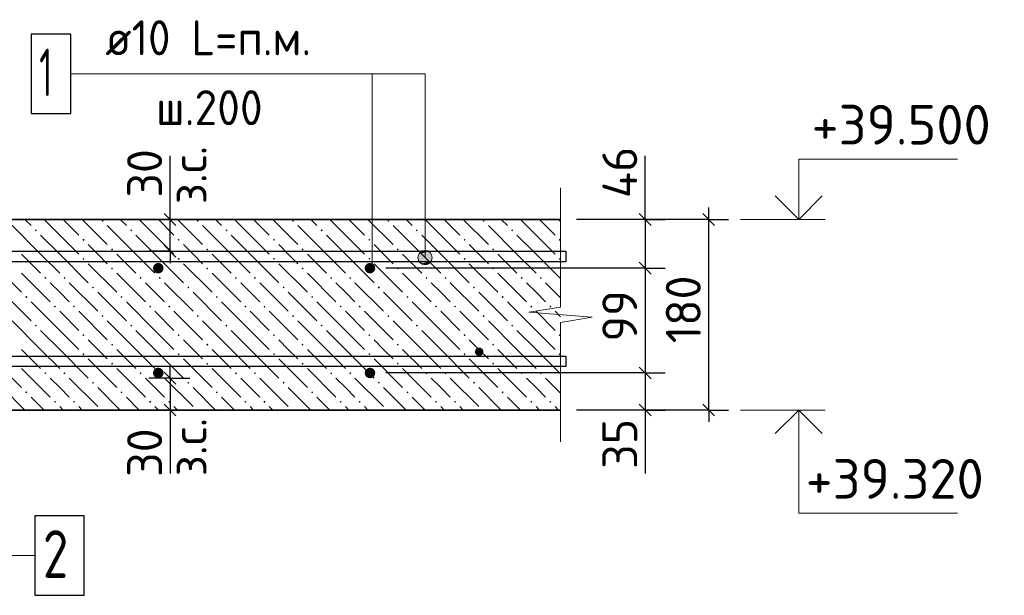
# Model space of a CAD drawing. Header units: millimetres. Extents: x 40580 to 1930067, y -240640 to 81020.
# Tile 465 of 656: x 1153922 to 1160123, y -232849 to -229225. Entities that reach past the tile are written whole.
import ezdxf

# ---------------------------------------------------------------- set-up
doc = ezdxf.new("R2010")
doc.units = ezdxf.units.MM
for name, color, linetype, lineweight in [('Standard', 7, 'Continuous', 25), ('ЖБ Перекрытие верхний уровень', 7, 'Continuous', 35), ('Позиционная метка номер позиции', 7, 'Continuous', 13), ('Примечания', 7, 'Continuous', 13), ('Фиксатор', 7, 'Continuous', 25), ('Фоновоя арматура Х1', 52, 'Continuous', 25)]:
    doc.layers.add(name, color=color, linetype=linetype, lineweight=lineweight)
doc.layers.add('Размерная выноска', color=7, linetype='Continuous')
doc.styles.add('GOST 2.304', font='isocpeur.ttf', dxfattribs={"width": 0.8})
doc.styles.add('ISOCPEUR', font='isocpeur.ttf')

msp = doc.modelspace()

# ---------------------------------------------------------------- hatches: boundary and pattern name
at = {"layer": 'ЖБ Перекрытие верхний уровень', "linetype": 'Continuous', "lineweight": -3, "transparency": 33554687}
for points in [[(1154437.4, -230491), (1154443.9, -230484.5), (1154450.4, -230491), (1154443.9, -230497.5)], [(1155037.4, -230491), (1155043.9, -230484.5), (1155050.4, -230491), (1155043.9, -230497.5)], [(1155637.4, -230491), (1155643.9, -230484.5), (1155650.4, -230491), (1155643.9, -230497.5)], [(1156237.4, -230491), (1156243.9, -230484.5), (1156250.4, -230491), (1156243.9, -230497.5)], [(1156837.4, -230491), (1156843.9, -230484.5), (1156850.4, -230491), (1156843.9, -230497.5)], [(1154017.4, -230551), (1154023.9, -230544.5), (1154030.4, -230551), (1154023.9, -230557.5)], [(1154617.4, -230551), (1154623.9, -230544.5), (1154630.4, -230551), (1154623.9, -230557.5)], [(1155217.4, -230551), (1155223.9, -230544.5), (1155230.4, -230551), (1155223.9, -230557.5)], [(1155817.4, -230551), (1155823.9, -230544.5), (1155830.4, -230551), (1155823.9, -230557.5)], [(1156417.4, -230551), (1156423.9, -230544.5), (1156430.4, -230551), (1156423.9, -230557.5)], [(1157017.4, -230551), (1157023.9, -230544.5), (1157030.4, -230551), (1157023.9, -230557.5)], [(1154317.4, -230611), (1154323.9, -230604.5), (1154330.4, -230611), (1154323.9, -230617.5)], [(1154917.4, -230611), (1154923.9, -230604.5), (1154930.4, -230611), (1154923.9, -230617.5)], [(1155517.4, -230611), (1155523.9, -230604.5), (1155530.4, -230611), (1155523.9, -230617.5)], [(1156117.4, -230611), (1156123.9, -230604.5), (1156130.4, -230611), (1156123.9, -230617.5)], [(1156717.4, -230611), (1156723.9, -230604.5), (1156730.4, -230611), (1156723.9, -230617.5)], [(1157317.4, -230611), (1157323.9, -230604.5), (1157328.2, -230608.9), (1157328.2, -230613.1), (1157323.9, -230617.5)], [(1154497.4, -230671), (1154503.9, -230664.5), (1154510.4, -230671), (1154503.9, -230677.5)], [(1155097.4, -230671), (1155103.9, -230664.5), (1155110.4, -230671), (1155103.9, -230677.5)], [(1155697.4, -230671), (1155703.9, -230664.5), (1155710.4, -230671), (1155703.9, -230677.5)], [(1156297.4, -230671), (1156303.9, -230664.5), (1156310.4, -230671), (1156303.9, -230677.5)], [(1156897.4, -230671), (1156903.9, -230664.5), (1156910.4, -230671), (1156903.9, -230677.5)], [(1154317.4, -230731), (1154323.9, -230724.5), (1154330.4, -230731), (1154323.9, -230737.5)], [(1154917.4, -230731), (1154923.9, -230724.5), (1154930.4, -230731), (1154923.9, -230737.5)], [(1155517.4, -230731), (1155523.9, -230724.5), (1155530.4, -230731), (1155523.9, -230737.5)], [(1156117.4, -230731), (1156123.9, -230724.5), (1156130.4, -230731), (1156123.9, -230737.5)], [(1156717.4, -230731), (1156723.9, -230724.5), (1156730.4, -230731), (1156723.9, -230737.5)], [(1157317.4, -230731), (1157323.9, -230724.5), (1157328.2, -230728.9), (1157328.2, -230733.1), (1157323.9, -230737.5)], [(1154497.4, -230791), (1154503.9, -230784.5), (1154510.4, -230791), (1154503.9, -230797.5)], [(1155097.4, -230791), (1155103.9, -230784.5), (1155110.4, -230791), (1155103.9, -230797.5)], [(1155697.4, -230791), (1155703.9, -230784.5), (1155710.4, -230791), (1155703.9, -230797.5)], [(1156297.4, -230791), (1156303.9, -230784.5), (1156310.4, -230791), (1156303.9, -230797.5)], [(1156897.4, -230791), (1156903.9, -230784.5), (1156910.4, -230791), (1156903.9, -230797.5)], [(1154077.4, -230851), (1154083.9, -230844.5), (1154090.4, -230851), (1154083.9, -230857.5)], [(1154197.4, -230851), (1154203.9, -230844.5), (1154210.4, -230851), (1154203.9, -230857.5)], [(1154677.4, -230851), (1154683.9, -230844.5), (1154690.4, -230851), (1154683.9, -230857.5)], [(1154797.4, -230851), (1154803.9, -230844.5), (1154810.4, -230851), (1154803.9, -230857.5)], [(1155277.4, -230851), (1155283.9, -230844.5), (1155290.4, -230851), (1155283.9, -230857.5)], [(1155397.4, -230851), (1155403.9, -230844.5), (1155410.4, -230851), (1155403.9, -230857.5)], [(1155877.4, -230851), (1155883.9, -230844.5), (1155890.4, -230851), (1155883.9, -230857.5)], [(1155997.4, -230851), (1156003.9, -230844.5), (1156010.4, -230851), (1156003.9, -230857.5)], [(1156477.4, -230851), (1156483.9, -230844.5), (1156490.4, -230851), (1156483.9, -230857.5)], [(1156597.4, -230851), (1156603.9, -230844.5), (1156610.4, -230851), (1156603.9, -230857.5)], [(1157077.4, -230851), (1157083.9, -230844.5), (1157090.4, -230851), (1157083.9, -230857.5)], [(1157197.4, -230851), (1157203.9, -230844.5), (1157210.4, -230851), (1157203.9, -230857.5)], [(1154377.4, -230911), (1154383.9, -230904.5), (1154390.4, -230911), (1154383.9, -230917.5)], [(1154977.4, -230911), (1154983.9, -230904.5), (1154990.4, -230911), (1154983.9, -230917.5)], [(1155577.4, -230911), (1155583.9, -230904.5), (1155590.4, -230911), (1155583.9, -230917.5)], [(1156177.4, -230911), (1156183.9, -230904.5), (1156190.4, -230911), (1156183.9, -230917.5)], [(1156777.4, -230911), (1156783.9, -230904.5), (1156790.4, -230911), (1156783.9, -230917.5)], [(1153957.4, -230971), (1153963.9, -230964.5), (1153970.4, -230971), (1153963.9, -230977.5)], [(1154557.4, -230971), (1154563.9, -230964.5), (1154570.4, -230971), (1154563.9, -230977.5)], [(1155157.4, -230971), (1155163.9, -230964.5), (1155170.4, -230971), (1155163.9, -230977.5)], [(1155757.4, -230971), (1155763.9, -230964.5), (1155770.4, -230971), (1155763.9, -230977.5)], [(1156357.4, -230971), (1156363.9, -230964.5), (1156370.4, -230971), (1156363.9, -230977.5)], [(1156957.4, -230971), (1156963.9, -230964.5), (1156970.4, -230971), (1156963.9, -230977.5)], [(1154137.4, -231031), (1154143.9, -231024.5), (1154150.4, -231031), (1154143.9, -231037.5)], [(1154257.4, -231031), (1154263.9, -231024.5), (1154270.4, -231031), (1154263.9, -231037.5)], [(1154737.4, -231031), (1154743.9, -231024.5), (1154750.4, -231031), (1154743.9, -231037.5)], [(1154857.4, -231031), (1154863.9, -231024.5), (1154870.4, -231031), (1154863.9, -231037.5)], [(1155337.4, -231031), (1155343.9, -231024.5), (1155350.4, -231031), (1155343.9, -231037.5)], [(1155457.4, -231031), (1155463.9, -231024.5), (1155470.4, -231031), (1155463.9, -231037.5)], [(1155937.4, -231031), (1155943.9, -231024.5), (1155950.4, -231031), (1155943.9, -231037.5)], [(1156057.4, -231031), (1156063.9, -231024.5), (1156070.4, -231031), (1156063.9, -231037.5)], [(1156537.4, -231031), (1156543.9, -231024.5), (1156550.4, -231031), (1156543.9, -231037.5)], [(1156657.4, -231031), (1156663.9, -231024.5), (1156670.4, -231031), (1156663.9, -231037.5)], [(1157137.4, -231031), (1157143.9, -231024.5), (1157150.4, -231031), (1157143.9, -231037.5)], [(1157257.4, -231031), (1157263.9, -231024.5), (1157270.4, -231031), (1157263.9, -231037.5)], [(1154437.4, -231091), (1154443.9, -231084.5), (1154450.4, -231091), (1154443.9, -231097.5)], [(1155037.4, -231091), (1155043.9, -231084.5), (1155050.4, -231091), (1155043.9, -231097.5)], [(1155637.4, -231091), (1155643.9, -231084.5), (1155650.4, -231091), (1155643.9, -231097.5)], [(1156237.4, -231091), (1156243.9, -231084.5), (1156250.4, -231091), (1156243.9, -231097.5)], [(1156837.4, -231091), (1156843.9, -231084.5), (1156850.4, -231091), (1156843.9, -231097.5)], [(1154017.4, -231151), (1154023.9, -231144.5), (1154030.4, -231151), (1154023.9, -231157.5)], [(1154617.4, -231151), (1154623.9, -231144.5), (1154630.4, -231151), (1154623.9, -231157.5)], [(1155217.4, -231151), (1155223.9, -231144.5), (1155230.4, -231151), (1155223.9, -231157.5)], [(1155817.4, -231151), (1155823.9, -231144.5), (1155830.4, -231151), (1155823.9, -231157.5)], [(1156417.4, -231151), (1156423.9, -231144.5), (1156430.4, -231151), (1156423.9, -231157.5)], [(1157017.4, -231151), (1157023.9, -231144.5), (1157030.4, -231151), (1157023.9, -231157.5)], [(1154317.4, -231211), (1154323.9, -231204.5), (1154330.4, -231211), (1154323.9, -231217.5)], [(1154917.4, -231211), (1154923.9, -231204.5), (1154930.4, -231211), (1154923.9, -231217.5)], [(1155517.4, -231211), (1155523.9, -231204.5), (1155530.4, -231211), (1155523.9, -231217.5)], [(1156117.4, -231211), (1156123.9, -231204.5), (1156130.4, -231211), (1156123.9, -231217.5)], [(1156717.4, -231211), (1156723.9, -231204.5), (1156730.4, -231211), (1156723.9, -231217.5)], [(1157317.4, -231211), (1157323.9, -231204.5), (1157328.2, -231208.9), (1157328.2, -231213.1), (1157323.9, -231217.5)], [(1154497.4, -231271), (1154503.9, -231264.5), (1154510.4, -231271), (1154503.9, -231277.5)], [(1155097.4, -231271), (1155103.9, -231264.5), (1155110.4, -231271), (1155103.9, -231277.5)], [(1155697.4, -231271), (1155703.9, -231264.5), (1155710.4, -231271), (1155703.9, -231277.5)], [(1156297.4, -231271), (1156303.9, -231264.5), (1156310.4, -231271), (1156303.9, -231277.5)], [(1156897.4, -231271), (1156903.9, -231264.5), (1156910.4, -231271), (1156903.9, -231277.5)], [(1154317.4, -231331), (1154323.9, -231324.5), (1154330.4, -231331), (1154323.9, -231337.5)], [(1154917.4, -231331), (1154923.9, -231324.5), (1154930.4, -231331), (1154923.9, -231337.5)], [(1155517.4, -231331), (1155523.9, -231324.5), (1155530.4, -231331), (1155523.9, -231337.5)], [(1156117.4, -231331), (1156123.9, -231324.5), (1156130.4, -231331), (1156123.9, -231337.5)], [(1156717.4, -231331), (1156723.9, -231324.5), (1156730.4, -231331), (1156723.9, -231337.5)], [(1157317.4, -231331), (1157323.9, -231324.5), (1157328.2, -231328.9), (1157328.2, -231333.1), (1157323.9, -231337.5)], [(1154497.4, -231391), (1154503.9, -231384.5), (1154510.4, -231391), (1154503.9, -231397.5)], [(1155097.4, -231391), (1155103.9, -231384.5), (1155110.4, -231391), (1155103.9, -231397.5)], [(1155697.4, -231391), (1155703.9, -231384.5), (1155710.4, -231391), (1155703.9, -231397.5)], [(1156297.4, -231391), (1156303.9, -231384.5), (1156310.4, -231391), (1156303.9, -231397.5)], [(1156897.4, -231391), (1156903.9, -231384.5), (1156910.4, -231391), (1156903.9, -231397.5)], [(1154077.4, -231451), (1154083.9, -231444.5), (1154090.4, -231451), (1154083.9, -231457.5)], [(1154197.4, -231451), (1154203.9, -231444.5), (1154210.4, -231451), (1154203.9, -231457.5)], [(1154677.4, -231451), (1154683.9, -231444.5), (1154690.4, -231451), (1154683.9, -231457.5)], [(1154797.4, -231451), (1154803.9, -231444.5), (1154810.4, -231451), (1154803.9, -231457.5)], [(1155277.4, -231451), (1155283.9, -231444.5), (1155290.4, -231451), (1155283.9, -231457.5)], [(1155397.4, -231451), (1155403.9, -231444.5), (1155410.4, -231451), (1155403.9, -231457.5)], [(1155877.4, -231451), (1155883.9, -231444.5), (1155890.4, -231451), (1155883.9, -231457.5)], [(1155997.4, -231451), (1156003.9, -231444.5), (1156010.4, -231451), (1156003.9, -231457.5)], [(1156477.4, -231451), (1156483.9, -231444.5), (1156490.4, -231451), (1156483.9, -231457.5)], [(1156597.4, -231451), (1156603.9, -231444.5), (1156610.4, -231451), (1156603.9, -231457.5)], [(1157077.4, -231451), (1157083.9, -231444.5), (1157090.4, -231451), (1157083.9, -231457.5)], [(1157197.4, -231451), (1157203.9, -231444.5), (1157210.4, -231451), (1157203.9, -231457.5)], [(1154377.4, -231511), (1154383.9, -231504.5), (1154390.4, -231511), (1154383.9, -231517.5)], [(1154977.4, -231511), (1154983.9, -231504.5), (1154990.4, -231511), (1154983.9, -231517.5)], [(1155577.4, -231511), (1155583.9, -231504.5), (1155590.4, -231511), (1155583.9, -231517.5)], [(1156177.4, -231511), (1156183.9, -231504.5), (1156190.4, -231511), (1156183.9, -231517.5)], [(1156777.4, -231511), (1156783.9, -231504.5), (1156790.4, -231511), (1156783.9, -231517.5)], [(1153957.4, -231571), (1153963.9, -231564.5), (1153970.4, -231571), (1153963.9, -231577.5)], [(1154557.4, -231571), (1154563.9, -231564.5), (1154570.4, -231571), (1154563.9, -231577.5)], [(1155157.4, -231571), (1155163.9, -231564.5), (1155170.4, -231571), (1155163.9, -231577.5)], [(1155757.4, -231571), (1155763.9, -231564.5), (1155770.4, -231571), (1155763.9, -231577.5)], [(1156357.4, -231571), (1156363.9, -231564.5), (1156370.4, -231571), (1156363.9, -231577.5)], [(1156957.4, -231571), (1156963.9, -231564.5), (1156970.4, -231571), (1156963.9, -231577.5)], [(1154137.4, -231631), (1154143.9, -231624.5), (1154150.4, -231631), (1154143.9, -231637.5)], [(1154257.4, -231631), (1154263.9, -231624.5), (1154270.4, -231631), (1154263.9, -231637.5)], [(1154737.4, -231631), (1154743.9, -231624.5), (1154750.4, -231631), (1154743.9, -231637.5)], [(1154857.4, -231631), (1154863.9, -231624.5), (1154870.4, -231631), (1154863.9, -231637.5)], [(1155337.4, -231631), (1155343.9, -231624.5), (1155350.4, -231631), (1155343.9, -231637.5)], [(1155457.4, -231631), (1155463.9, -231624.5), (1155470.4, -231631), (1155463.9, -231637.5)], [(1155937.4, -231631), (1155943.9, -231624.5), (1155950.4, -231631), (1155943.9, -231637.5)], [(1156057.4, -231631), (1156063.9, -231624.5), (1156070.4, -231631), (1156063.9, -231637.5)], [(1156537.4, -231631), (1156543.9, -231624.5), (1156550.4, -231631), (1156543.9, -231637.5)], [(1156657.4, -231631), (1156663.9, -231624.5), (1156670.4, -231631), (1156663.9, -231637.5)], [(1157137.4, -231631), (1157143.9, -231624.5), (1157150.4, -231631), (1157143.9, -231637.5)], [(1157257.4, -231631), (1157263.9, -231624.5), (1157270.4, -231631), (1157263.9, -231637.5)]]:
    msp.add_hatch(color=7, dxfattribs=at).paths.add_polyline_path(points, flags=16)
at = {"layer": 'Позиционная метка номер позиции', "linetype": 'Continuous', "lineweight": 13, "transparency": 33554687}
for points in [[(1156436.2, -230700.1), (1156513.6, -230700.1), (1156497.4, -230683.9)], [(1156436.2, -230700.1), (1156497.4, -230683.9), (1156452.4, -230683.9)], [(1156452.4, -230683.9), (1156497.4, -230683.9), (1156474.9, -230677.6)], [(1156429.9, -230722.6), (1156519.9, -230722.6), (1156513.6, -230700.1)], [(1156429.9, -230722.6), (1156513.6, -230700.1), (1156436.2, -230700.1)], [(1156436.2, -230745.1), (1156519.9, -230722.6), (1156429.9, -230722.6)], [(1156436.2, -230745.1), (1156513.6, -230745.1), (1156519.9, -230722.6)], [(1156452.4, -230761.3), (1156513.6, -230745.1), (1156436.2, -230745.1)], [(1156452.4, -230761.3), (1156497.4, -230761.3), (1156513.6, -230745.1)], [(1156497.4, -230761.3), (1156452.4, -230761.3), (1156474.9, -230767.6)]]:
    msp.add_hatch(color=7, dxfattribs=at).paths.add_polyline_path(points)
at = {"layer": 'Фиксатор', "linetype": 'Continuous', "lineweight": 13, "transparency": 33554687}
msp.add_hatch(color=7, dxfattribs=at).paths.add_polyline_path([(1156842.6, -231315.9), (1156840.6, -231305.7), (1156834.8, -231297.1), (1156826.2, -231291.3), (1156816, -231289.3), (1156805.8, -231291.3), (1156797.1, -231297.1), (1156791.3, -231305.7), (1156789.3, -231315.9), (1156791.3, -231326.1), (1156797.1, -231334.8), (1156805.8, -231340.6), (1156816, -231342.6), (1156826.2, -231340.6), (1156834.8, -231334.8), (1156840.6, -231326.1)])
at = {"layer": 'Фоновоя арматура Х1', "linetype": 'Continuous', "lineweight": -3, "transparency": 33554687}
for points in [[(1154828.2, -230789.3), (1154825.7, -230776.5), (1154818.5, -230765.7), (1154807.7, -230758.5), (1154794.9, -230755.9), (1154782.1, -230758.5), (1154771.3, -230765.7), (1154764.1, -230776.5), (1154761.6, -230789.3), (1154764.1, -230802), (1154771.3, -230812.8), (1154782.1, -230820.1), (1154794.9, -230822.6), (1154807.7, -230820.1), (1154818.5, -230812.8), (1154825.7, -230802)], [(1156161.6, -230789.3), (1156159, -230776.5), (1156151.8, -230765.7), (1156141, -230758.5), (1156128.2, -230755.9), (1156115.5, -230758.5), (1156104.7, -230765.7), (1156097.4, -230776.5), (1156094.9, -230789.3), (1156097.4, -230802), (1156104.7, -230812.8), (1156115.5, -230820.1), (1156128.2, -230822.6), (1156141, -230820.1), (1156151.8, -230812.8), (1156159, -230802)], [(1154828.2, -231449.3), (1154825.7, -231436.5), (1154818.5, -231425.7), (1154807.7, -231418.5), (1154794.9, -231415.9), (1154782.1, -231418.5), (1154771.3, -231425.7), (1154764.1, -231436.5), (1154761.6, -231449.3), (1154764.1, -231462), (1154771.3, -231472.8), (1154782.1, -231480.1), (1154794.9, -231482.6), (1154807.7, -231480.1), (1154818.5, -231472.8), (1154825.7, -231462)], [(1156161.6, -231449.3), (1156159, -231436.5), (1156151.8, -231425.7), (1156141, -231418.5), (1156128.2, -231415.9), (1156115.5, -231418.5), (1156104.7, -231425.7), (1156097.4, -231436.5), (1156094.9, -231449.3), (1156097.4, -231462), (1156104.7, -231472.8), (1156115.5, -231480.1), (1156128.2, -231482.6), (1156141, -231480.1), (1156151.8, -231472.8), (1156159, -231462)]]:
    msp.add_hatch(color=7, dxfattribs=at).paths.add_polyline_path(points)

# ---------------------------------------------------------------- linework, layer by layer
at = {"color": 7, "linetype": 'Continuous', "lineweight": 25, "transparency": 33554687}
msp.add_lwpolyline([(1154018.2, -232849.3), (1154328.2, -232849.3), (1154328.2, -232349.3), (1154018.2, -232349.3), (1154018.2, -232849.3)], dxfattribs=at)
msp.add_lwpolyline([(1154018.2, -232849.3), (1154328.2, -232849.3), (1154328.2, -232349.3), (1154018.2, -232349.3), (1154018.2, -232849.3)], dxfattribs=at)
at = {"layer": 'Standard', "color": 7, "linetype": 'Continuous', "lineweight": -3, "transparency": 33554687}
for p, q in [((1154868.9, -230482.6), (1154868.9, -230407.6)), ((1157861.6, -230482.6), (1157861.6, -230407.6)), ((1158261.6, -230482.6), (1158261.6, -230407.6)), ((1154868.9, -230682.6), (1154868.9, -230482.6)), ((1157861.6, -230482.6), (1157861.6, -230789.3)), ((1154868.9, -230682.6), (1154868.9, -230757.6)), ((1157861.6, -230789.3), (1157861.6, -231449.3)), ((1154868.9, -231482.6), (1154868.9, -231407.6)), ((1154868.9, -231482.6), (1154868.9, -231682.6)), ((1157861.6, -231449.3), (1157861.6, -231682.6)), ((1154868.9, -231682.6), (1154868.9, -231757.6)), ((1157861.6, -231682.6), (1157861.6, -231757.6)), ((1158261.6, -231682.6), (1158261.6, -231757.6))]:
    msp.add_line(p, q, dxfattribs=at)
at = {"layer": 'Standard', "color": 251, "linetype": 'Continuous', "lineweight": -3, "true_color": 0x656565, "transparency": 33554687}
for p, q in [((1154868.9, -230482.6), (1154743.9, -230482.6)), ((1154868.9, -230482.6), (1154993.9, -230482.6)), ((1154868.9, -230482.6), (1155168.9, -230482.6)), ((1158261.6, -230482.6), (1157428.2, -230482.6)), ((1157861.6, -230482.6), (1157736.6, -230482.6)), ((1157861.6, -230482.6), (1157986.6, -230482.6)), ((1158261.6, -230482.6), (1158136.6, -230482.6)), ((1158261.6, -230482.6), (1158386.6, -230482.6)), ((1154868.9, -230682.6), (1154735.6, -230682.6)), ((1154868.9, -230682.6), (1154743.9, -230682.6)), ((1154868.9, -230682.6), (1154993.9, -230682.6)), ((1157861.6, -230789.3), (1157736.6, -230789.3)), ((1157861.6, -230789.3), (1157986.6, -230789.3)), ((1154868.9, -231482.6), (1154735.6, -231482.6)), ((1154868.9, -231482.6), (1154743.9, -231482.6)), ((1154868.9, -231482.6), (1154993.9, -231482.6)), ((1157861.6, -231449.3), (1157736.6, -231449.3)), ((1157861.6, -231449.3), (1157986.6, -231449.3)), ((1154868.9, -231682.6), (1154743.9, -231682.6)), ((1154868.9, -231682.6), (1154993.9, -231682.6)), ((1154868.9, -231682.6), (1155168.9, -231682.6)), ((1158261.6, -231682.6), (1157428.2, -231682.6)), ((1157861.6, -231682.6), (1157736.6, -231682.6)), ((1157861.6, -231682.6), (1157986.6, -231682.6)), ((1158261.6, -231682.6), (1158136.6, -231682.6)), ((1158261.6, -231682.6), (1158386.6, -231682.6))]:
    msp.add_line(p, q, dxfattribs=at)
at = {"layer": 'Standard', "color": 7, "linetype": 'Continuous', "lineweight": 25, "transparency": 33554687}
for p, q in [((1154906.4, -230520.1), (1154831.4, -230445.1)), ((1157824.1, -230445.1), (1157899.1, -230520.1)), ((1158299.1, -230520.1), (1158224.1, -230445.1)), ((1154906.4, -230720.1), (1154831.4, -230645.1)), ((1157824.1, -230751.8), (1157899.1, -230826.8)), ((1157824.1, -231411.8), (1157899.1, -231486.8)), ((1154831.4, -231445.1), (1154906.4, -231520.1)), ((1154831.4, -231645.1), (1154906.4, -231720.1)), ((1157824.1, -231645.1), (1157899.1, -231720.1)), ((1158299.1, -231720.1), (1158224.1, -231645.1))]:
    msp.add_line(p, q, dxfattribs=at)
at = {"layer": 'Standard', "color": 7, "linetype": 'Continuous', "lineweight": 13, "transparency": 33554687}
for p, q in [((1158461.6, -230482.6), (1158994.9, -230482.6)), ((1158461.6, -231682.6), (1158994.9, -231682.6))]:
    msp.add_line(p, q, dxfattribs=at)
for points in [[(1158828.2, -230482.6), (1158828.2, -230102.6), (1159828.2, -230102.6)], [(1158828.2, -231682.6), (1158828.2, -232332.6), (1159828.2, -232332.6)]]:
    msp.add_lwpolyline(points, dxfattribs=at)
at = {"layer": 'Standard', "color": 7, "linetype": 'Continuous', "lineweight": -3, "transparency": 33554687}
for points in [[(1158679.7, -230334.1), (1158828.2, -230482.6), (1158976.7, -230334.1)], [(1158261.6, -231682.6), (1158261.6, -231339.8), (1158261.6, -231339.8), (1158261.6, -230482.6)], [(1158679.7, -231831.1), (1158828.2, -231682.6), (1158976.7, -231831.1)]]:
    msp.add_lwpolyline(points, dxfattribs=at)
at = {"layer": 'Standard', "color": 251, "linetype": 'Continuous', "lineweight": -3, "true_color": 0x656565, "transparency": 33554687}
for points in [[(1157861.6, -230482.6), (1157844.6, -230482.6), (1157844.6, -230482.6), (1157844.6, -230482.6), (1157844.6, -230482.6), (1157428.2, -230482.6)], [(1157861.6, -230789.3), (1157844.6, -230789.3), (1157844.6, -230789.3), (1157844.6, -230789.3), (1157844.6, -230789.3), (1156228.2, -230789.3)], [(1157861.6, -231449.3), (1157844.6, -231449.3), (1157844.6, -231449.3), (1156228.2, -231449.3)], [(1157861.6, -231682.6), (1157844.6, -231682.6), (1157844.6, -231682.6), (1157428.2, -231682.6)]]:
    msp.add_lwpolyline(points, dxfattribs=at)
at = {"layer": 'ЖБ Перекрытие верхний уровень', "transparency": 33554687}
for p, q in [((1157328.2, -230482.6), (1149994.9, -230482.6)), ((1151328.2, -231682.6), (1157328.2, -231682.6))]:
    msp.add_line(p, q, dxfattribs=at)
at = {"layer": 'ЖБ Перекрытие верхний уровень', "color": 9, "linetype": 'Continuous', "lineweight": -3, "true_color": 0xc7c7c7, "transparency": 33554687}
for p, q in [((1153955.4, -230482.6), (1153993.9, -230521)), ((1154173.9, -230581), (1154075.4, -230482.6)), ((1154195.4, -230482.6), (1154293.9, -230581)), ((1154315.4, -230482.6), (1154473.9, -230641)), ((1154555.4, -230482.6), (1154593.9, -230521)), ((1154773.9, -230581), (1154675.4, -230482.6)), ((1154795.4, -230482.6), (1154893.9, -230581)), ((1154915.4, -230482.6), (1155073.9, -230641)), ((1155155.4, -230482.6), (1155193.9, -230521)), ((1155373.9, -230581), (1155275.4, -230482.6)), ((1155395.4, -230482.6), (1155493.9, -230581)), ((1155515.4, -230482.6), (1155673.9, -230641)), ((1155755.4, -230482.6), (1155793.9, -230521)), ((1155973.9, -230581), (1155875.4, -230482.6)), ((1155995.4, -230482.6), (1156093.9, -230581)), ((1156115.4, -230482.6), (1156273.9, -230641)), ((1156355.4, -230482.6), (1156393.9, -230521)), ((1156573.9, -230581), (1156475.4, -230482.6)), ((1156595.4, -230482.6), (1156693.9, -230581)), ((1156715.4, -230482.6), (1156873.9, -230641)), ((1156955.4, -230482.6), (1156993.9, -230521)), ((1157173.9, -230581), (1157075.4, -230482.6)), ((1157195.4, -230482.6), (1157293.9, -230581)), ((1157315.4, -230482.6), (1157328.2, -230495.4)), ((1154053.9, -230701), (1153873.9, -230521)), ((1154653.9, -230701), (1154473.9, -230521)), ((1155253.9, -230701), (1155073.9, -230521)), ((1155853.9, -230701), (1155673.9, -230521)), ((1156453.9, -230701), (1156273.9, -230521)), ((1157053.9, -230701), (1156873.9, -230521)), ((1154053.9, -230581), (1154173.9, -230701)), ((1154173.9, -230581), (1154293.9, -230701)), ((1154653.9, -230581), (1154773.9, -230701)), ((1154773.9, -230581), (1154893.9, -230701)), ((1155253.9, -230581), (1155373.9, -230701)), ((1155373.9, -230581), (1155493.9, -230701)), ((1155853.9, -230581), (1155973.9, -230701)), ((1155973.9, -230581), (1156093.9, -230701)), ((1156453.9, -230581), (1156573.9, -230701)), ((1156573.9, -230581), (1156693.9, -230701)), ((1157053.9, -230581), (1157173.9, -230701)), ((1157173.9, -230581), (1157293.9, -230701)), ((1154413.9, -230701), (1154353.9, -230641)), ((1155013.9, -230701), (1154953.9, -230641)), ((1155613.9, -230701), (1155553.9, -230641)), ((1156213.9, -230701), (1156153.9, -230641)), ((1156813.9, -230701), (1156753.9, -230641)), ((1153933.9, -230701), (1154053.9, -230821)), ((1154053.9, -230701), (1154173.9, -230821)), ((1154173.9, -230701), (1154353.9, -230881)), ((1154473.9, -230761), (1154413.9, -230701)), ((1154533.9, -230701), (1154653.9, -230821)), ((1154653.9, -230701), (1154773.9, -230821)), ((1154773.9, -230701), (1154953.9, -230881)), ((1155073.9, -230761), (1155013.9, -230701)), ((1155133.9, -230701), (1155253.9, -230821)), ((1155253.9, -230701), (1155373.9, -230821)), ((1155373.9, -230701), (1155553.9, -230881)), ((1155673.9, -230761), (1155613.9, -230701)), ((1155733.9, -230701), (1155853.9, -230821)), ((1155853.9, -230701), (1155973.9, -230821)), ((1155973.9, -230701), (1156153.9, -230881)), ((1156273.9, -230761), (1156213.9, -230701)), ((1156333.9, -230701), (1156453.9, -230821)), ((1156453.9, -230701), (1156573.9, -230821)), ((1156573.9, -230701), (1156753.9, -230881)), ((1156873.9, -230761), (1156813.9, -230701)), ((1156933.9, -230701), (1157053.9, -230821)), ((1157053.9, -230701), (1157173.9, -230821)), ((1157173.9, -230701), (1157328.2, -230855.4)), ((1153753.9, -230761), (1153933.9, -230941)), ((1154353.9, -230761), (1154533.9, -230941)), ((1154953.9, -230761), (1155133.9, -230941)), ((1155553.9, -230761), (1155733.9, -230941)), ((1156153.9, -230761), (1156333.9, -230941)), ((1156753.9, -230761), (1156933.9, -230941)), ((1153933.9, -230821), (1154113.9, -231001)), ((1154533.9, -230821), (1154713.9, -231001)), ((1155133.9, -230821), (1155313.9, -231001)), ((1155733.9, -230821), (1155913.9, -231001)), ((1156333.9, -230821), (1156513.9, -231001)), ((1156933.9, -230821), (1157113.9, -231001)), ((1154173.9, -230941), (1154113.9, -230881)), ((1154233.9, -230881), (1154413.9, -231061)), ((1154773.9, -230941), (1154713.9, -230881)), ((1154833.9, -230881), (1155013.9, -231061)), ((1155373.9, -230941), (1155313.9, -230881)), ((1155433.9, -230881), (1155613.9, -231061)), ((1155973.9, -230941), (1155913.9, -230881)), ((1156033.9, -230881), (1156213.9, -231061)), ((1156573.9, -230941), (1156513.9, -230881)), ((1156633.9, -230881), (1156813.9, -231061)), ((1157173.9, -230941), (1157113.9, -230881)), ((1157233.9, -230881), (1157328.2, -230975.4)), ((1153813.9, -230941), (1153993.9, -231121)), ((1154233.9, -231001), (1154173.9, -230941)), ((1154413.9, -230941), (1154593.9, -231121)), ((1154833.9, -231001), (1154773.9, -230941)), ((1155013.9, -230941), (1155193.9, -231121)), ((1155433.9, -231001), (1155373.9, -230941)), ((1155613.9, -230941), (1155793.9, -231121)), ((1156033.9, -231001), (1155973.9, -230941)), ((1156213.9, -230941), (1156393.9, -231121)), ((1156633.9, -231001), (1156573.9, -230941)), ((1156813.9, -230941), (1156993.9, -231121)), ((1157233.9, -231001), (1157173.9, -230941)), ((1154173.9, -231181), (1153993.9, -231001)), ((1154773.9, -231181), (1154593.9, -231001)), ((1155373.9, -231181), (1155193.9, -231001)), ((1155973.9, -231181), (1155793.9, -231001)), ((1156573.9, -231181), (1156393.9, -231001)), ((1157173.9, -231181), (1156993.9, -231001)), ((1154173.9, -231061), (1154293.9, -231181)), ((1154293.9, -231061), (1154473.9, -231241)), ((1154773.9, -231061), (1154893.9, -231181)), ((1154893.9, -231061), (1155073.9, -231241)), ((1155373.9, -231061), (1155493.9, -231181)), ((1155493.9, -231061), (1155673.9, -231241)), ((1155973.9, -231061), (1156093.9, -231181)), ((1156093.9, -231061), (1156273.9, -231241)), ((1156573.9, -231061), (1156693.9, -231181)), ((1156693.9, -231061), (1156873.9, -231241)), ((1157173.9, -231061), (1157293.9, -231181)), ((1157293.9, -231061), (1157328.2, -231095.4)), ((1154053.9, -231301), (1153873.9, -231121)), ((1154053.9, -231181), (1154173.9, -231301)), ((1154173.9, -231181), (1154293.9, -231301)), ((1154653.9, -231301), (1154473.9, -231121)), ((1154653.9, -231181), (1154773.9, -231301)), ((1154773.9, -231181), (1154893.9, -231301)), ((1155253.9, -231301), (1155073.9, -231121)), ((1155253.9, -231181), (1155373.9, -231301)), ((1155373.9, -231181), (1155493.9, -231301)), ((1155853.9, -231301), (1155673.9, -231121)), ((1155853.9, -231181), (1155973.9, -231301)), ((1155973.9, -231181), (1156093.9, -231301)), ((1156453.9, -231301), (1156273.9, -231121)), ((1156453.9, -231181), (1156573.9, -231301)), ((1156573.9, -231181), (1156693.9, -231301)), ((1157053.9, -231301), (1156873.9, -231121)), ((1157053.9, -231181), (1157173.9, -231301)), ((1157173.9, -231181), (1157293.9, -231301)), ((1154413.9, -231301), (1154353.9, -231241)), ((1155013.9, -231301), (1154953.9, -231241)), ((1155613.9, -231301), (1155553.9, -231241)), ((1156213.9, -231301), (1156153.9, -231241)), ((1156813.9, -231301), (1156753.9, -231241)), ((1153933.9, -231301), (1154053.9, -231421)), ((1154053.9, -231301), (1154173.9, -231421)), ((1154173.9, -231301), (1154353.9, -231481)), ((1154473.9, -231361), (1154413.9, -231301)), ((1154533.9, -231301), (1154653.9, -231421)), ((1154653.9, -231301), (1154773.9, -231421)), ((1154773.9, -231301), (1154953.9, -231481)), ((1155073.9, -231361), (1155013.9, -231301)), ((1155133.9, -231301), (1155253.9, -231421)), ((1155253.9, -231301), (1155373.9, -231421)), ((1155373.9, -231301), (1155553.9, -231481)), ((1155673.9, -231361), (1155613.9, -231301)), ((1155733.9, -231301), (1155853.9, -231421)), ((1155853.9, -231301), (1155973.9, -231421)), ((1155973.9, -231301), (1156153.9, -231481)), ((1156273.9, -231361), (1156213.9, -231301)), ((1156333.9, -231301), (1156453.9, -231421)), ((1156453.9, -231301), (1156573.9, -231421)), ((1156573.9, -231301), (1156753.9, -231481)), ((1156873.9, -231361), (1156813.9, -231301)), ((1156933.9, -231301), (1157053.9, -231421)), ((1157053.9, -231301), (1157173.9, -231421)), ((1157173.9, -231301), (1157328.2, -231455.4)), ((1153753.9, -231361), (1153933.9, -231541)), ((1154353.9, -231361), (1154533.9, -231541)), ((1154953.9, -231361), (1155133.9, -231541)), ((1155553.9, -231361), (1155733.9, -231541)), ((1156153.9, -231361), (1156333.9, -231541)), ((1156753.9, -231361), (1156933.9, -231541)), ((1153933.9, -231421), (1154113.9, -231601)), ((1154533.9, -231421), (1154713.9, -231601)), ((1155133.9, -231421), (1155313.9, -231601)), ((1155733.9, -231421), (1155913.9, -231601)), ((1156333.9, -231421), (1156513.9, -231601)), ((1156933.9, -231421), (1157113.9, -231601)), ((1154173.9, -231541), (1154113.9, -231481)), ((1154233.9, -231481), (1154413.9, -231661)), ((1154773.9, -231541), (1154713.9, -231481)), ((1154833.9, -231481), (1155013.9, -231661)), ((1155373.9, -231541), (1155313.9, -231481)), ((1155433.9, -231481), (1155613.9, -231661)), ((1155973.9, -231541), (1155913.9, -231481)), ((1156033.9, -231481), (1156213.9, -231661)), ((1156573.9, -231541), (1156513.9, -231481)), ((1156633.9, -231481), (1156813.9, -231661)), ((1157173.9, -231541), (1157113.9, -231481)), ((1157233.9, -231481), (1157328.2, -231575.4)), ((1153813.9, -231541), (1153955.4, -231682.6)), ((1154233.9, -231601), (1154173.9, -231541)), ((1154413.9, -231541), (1154555.4, -231682.6)), ((1154833.9, -231601), (1154773.9, -231541)), ((1155013.9, -231541), (1155155.4, -231682.6)), ((1155433.9, -231601), (1155373.9, -231541)), ((1155613.9, -231541), (1155755.4, -231682.6)), ((1156033.9, -231601), (1155973.9, -231541)), ((1156213.9, -231541), (1156355.4, -231682.6)), ((1156633.9, -231601), (1156573.9, -231541)), ((1156813.9, -231541), (1156955.4, -231682.6)), ((1157233.9, -231601), (1157173.9, -231541)), ((1154075.4, -231682.6), (1153993.9, -231601)), ((1154675.4, -231682.6), (1154593.9, -231601)), ((1155275.4, -231682.6), (1155193.9, -231601)), ((1155875.4, -231682.6), (1155793.9, -231601)), ((1156475.4, -231682.6), (1156393.9, -231601)), ((1157075.4, -231682.6), (1156993.9, -231601)), ((1154173.9, -231661), (1154195.4, -231682.6)), ((1154293.9, -231661), (1154315.4, -231682.6)), ((1154773.9, -231661), (1154795.4, -231682.6)), ((1154893.9, -231661), (1154915.4, -231682.6)), ((1155373.9, -231661), (1155395.4, -231682.6)), ((1155493.9, -231661), (1155515.4, -231682.6)), ((1155973.9, -231661), (1155995.4, -231682.6)), ((1156093.9, -231661), (1156115.4, -231682.6)), ((1156573.9, -231661), (1156595.4, -231682.6)), ((1156693.9, -231661), (1156715.4, -231682.6)), ((1157173.9, -231661), (1157195.4, -231682.6)), ((1157293.9, -231661), (1157315.4, -231682.6))]:
    msp.add_line(p, q, dxfattribs=at)
at = {"layer": 'Позиционная метка номер позиции', "color": 7, "linetype": 'Continuous', "lineweight": 13, "transparency": 33554687}
for p, q in [((1156474.9, -230677.6), (1156474.9, -230677.6)), ((1156429.9, -230722.6), (1156429.9, -230722.6)), ((1156519.9, -230722.6), (1156519.9, -230722.6)), ((1156474.9, -230767.6), (1156474.9, -230767.6))]:
    msp.add_line(p, q, dxfattribs=at)
for points in [[(1156474.9, -230722.6), (1156474.9, -229565.9), (1154244.9, -229565.9)], [(1156141.6, -230809.3), (1156141.6, -229565.9), (1154244.9, -229565.9)], [(1150194.9, -231029.3), (1150594.9, -231029.3), (1150594.9, -232599.3), (1154018.2, -232599.3)]]:
    msp.add_lwpolyline(points, dxfattribs=at)
msp.add_circle((1156474.9, -230722.6), 45, dxfattribs=at)
at = {"layer": 'Примечания', "color": 7, "linetype": 'Continuous', "lineweight": 13, "transparency": 33554687}
for p, q in [((1157328.2, -230282.6), (1157328.2, -231034.6)), ((1157328.2, -231034.6), (1157128.2, -231066.6)), ((1157128.2, -231066.6), (1157528.2, -231098.6)), ((1157528.2, -231098.6), (1157328.2, -231130.6)), ((1157328.2, -231130.6), (1157328.2, -231882.6)), ((1157328.2, -231882.6), (1157328.2, -231882.6))]:
    msp.add_line(p, q, dxfattribs=at)
at = {"layer": 'Размерная выноска', "color": 7, "linetype": 'Continuous', "lineweight": -3, "transparency": 33554687}
for p, q in [((1154868.9, -230482.6), (1154868.9, -230082.6)), ((1157861.6, -230482.6), (1157861.6, -230082.6)), ((1154868.9, -231682.6), (1154868.9, -232082.6)), ((1157861.6, -231682.6), (1157861.6, -232082.6))]:
    msp.add_line(p, q, dxfattribs=at)
at = {"layer": 'Фоновоя арматура Х1', "color": 7, "linetype": 'Continuous', "lineweight": 25, "transparency": 33554687}
msp.add_lwpolyline([(1153994.9, -229815.9), (1154244.9, -229815.9), (1154244.9, -229315.9), (1153994.9, -229315.9), (1153994.9, -229815.9)], dxfattribs=at)
msp.add_lwpolyline([(1153994.9, -229815.9), (1154244.9, -229815.9), (1154244.9, -229315.9), (1153994.9, -229315.9), (1153994.9, -229815.9)], dxfattribs=at)
at = {"layer": 'Фоновоя арматура Х1', "color": 251, "linetype": 'Continuous', "lineweight": -3, "true_color": 0x656565, "transparency": 33554687}
for points in [[(1150161.6, -230682.6), (1157361.6, -230682.6), (1157361.6, -230749.3), (1150161.6, -230749.3), (1150161.6, -230682.6)], [(1150161.6, -230682.6), (1157361.6, -230682.6), (1157361.6, -230749.3), (1150161.6, -230749.3), (1150161.6, -230682.6)], [(1150161.6, -231342.6), (1157361.6, -231342.6), (1157361.6, -231409.3), (1150161.6, -231409.3), (1150161.6, -231342.6)], [(1150161.6, -231342.6), (1157361.6, -231342.6), (1157361.6, -231409.3), (1150161.6, -231409.3), (1150161.6, -231342.6)]]:
    msp.add_lwpolyline(points, dxfattribs=at)

# ---------------------------------------------------------------- texts
at = {"color": 7, "linetype": 'Continuous', "lineweight": 13, "transparency": 33554687, "insert": (1154068.2, -232739.3), "char_height": 300, "width": 326.834, "attachment_point": 7, "style": 'ISOCPEUR'}
msp.add_mtext('\\W0.78;2', dxfattribs=at)
msp.add_mtext('\\W0.78;2', dxfattribs=at)
at = {"layer": 'Standard', "color": 7, "linetype": 'Continuous', "lineweight": 25, "transparency": 33554687, "char_height": 250, "width": 1066.315, "attachment_point": 7, "style": 'ISOCPEUR'}
for s, insert in [('+39.500', (1158909.5, -230010.9)), ('+39.320', (1158872, -232240.9))]:
    msp.add_mtext(s, dxfattribs=dict(at, insert=insert))
at = {"layer": 'Standard', "color": 7, "linetype": 'Continuous', "lineweight": 25, "transparency": 33554687, "char_height": 220, "attachment_point": 7, "rotation": 90, "style": 'ISOCPEUR'}
for s, insert, width in [('з.с.', (1155099, -230386.3), 446.072), ('30', (1154818.9, -230345.1), 375.735), ('46', (1157811.6, -230348.5), 391.311), ('180', (1158211.5, -231262.5), 485.085), ('99', (1157811.6, -231252.2), 391.311), ('з.с.', (1155099, -232099.4), 446.066), ('35', (1157811.5, -232053.2), 360.165), ('30', (1154818.9, -232103.7), 375.735)]:
    msp.add_mtext(s, dxfattribs=dict(at, insert=insert, width=width))
at = {"layer": 'Примечания', "color": 7, "linetype": 'Continuous', "lineweight": 25, "transparency": 33554687, "insert": (1150165.7, -229877.6), "char_height": 250, "width": 2692.065, "attachment_point": 7, "style": 'GOST 2.304'}
msp.add_mtext('заполнить\\~ПСБ-С\\~35', dxfattribs=at)
at = {"layer": 'Фоновоя арматура Х1', "color": 7, "linetype": 'Continuous', "lineweight": 13, "transparency": 33554687, "attachment_point": 7, "style": 'ISOCPEUR'}
for s, insert, char_height, width in [('\\W0.94;ø10 L=п.м. ', (1154461.6, -229448.6), 220, 1600.015), ('\\W0.56;1', (1154044.9, -229705.9), 300, 233.343), ('\\W0.56;1', (1154044.9, -229705.9), 300, 233.343), ('\\W0.95;ш.200 ', (1154780.6, -229888.6), 220, 962.828)]:
    msp.add_mtext(s, dxfattribs=dict(at, insert=insert, char_height=char_height, width=width))

doc.saveas('drawing.dxf')
